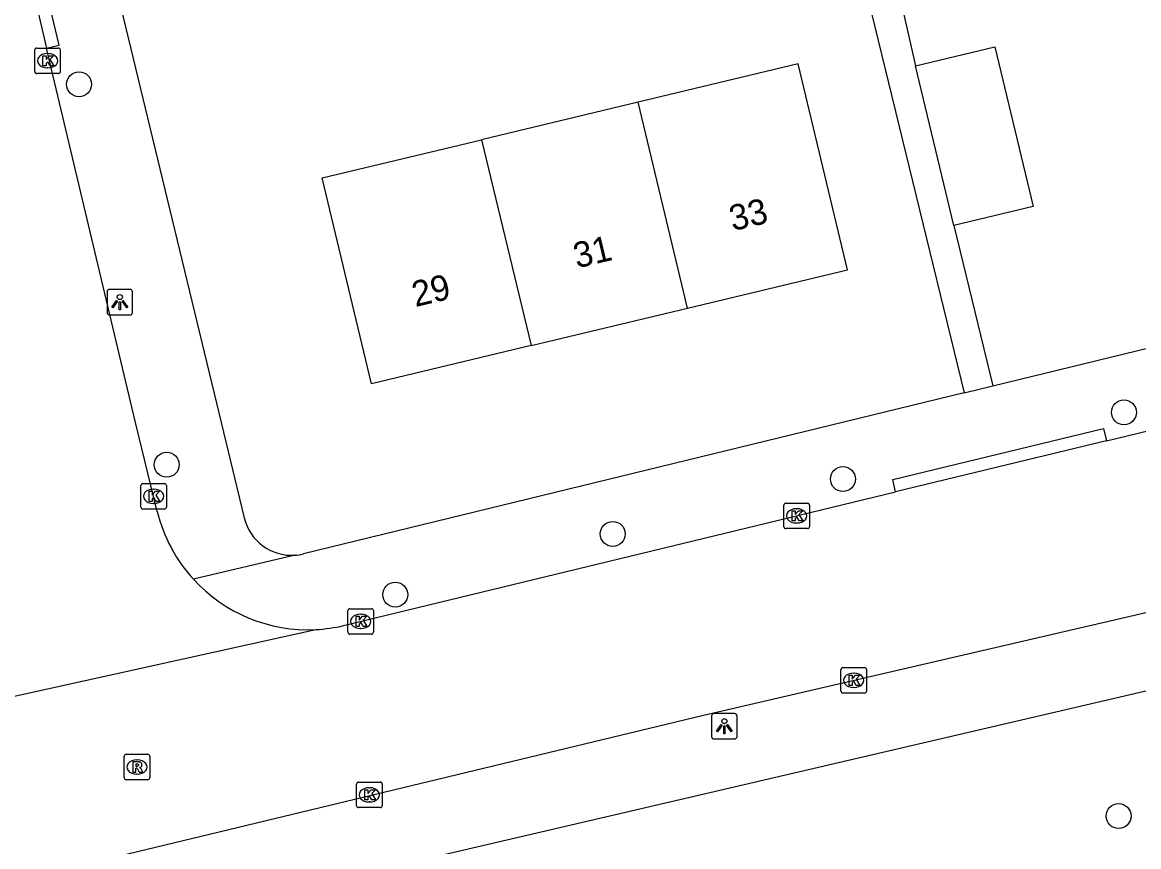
# Model space of a CAD drawing. Extents: x 162026 to 163499, y 387297 to 388169.
# Drawn here: x 163062.96 to 163106.76, y 387943.47 to 387975.82 of the extents above; entities that cross this region are included whole.
import ezdxf

# ---------------------------------------------------------------- set-up
doc = ezdxf.new("R2010")
doc.units = 0
for name, color, linetype in [('IMGEO_Boom', 7, 'Continuous'), ('IMGEO_Kolk', 7, 'Continuous'), ('IMGEO_Lichtpunt', 7, 'Continuous'), ('IMGEO_Pand', 7, 'Continuous'), ('IMGEO_Pand_nummerreeks', 7, 'Continuous'), ('IMGEO_Rijbaan_lokaal_open', 7, 'Continuous'), ('IMGEO_Rioolput', 7, 'Continuous'), ('IMGEO_Voetpad_open', 7, 'Continuous')]:
    doc.layers.add(name, color=color, linetype=linetype)

msp = doc.modelspace()

# ---------------------------------------------------------------- linework, layer by layer
at = {"layer": 'IMGEO_Boom'}
for centre in [(163065.183, 387973.395), (163106.18, 387960.517), (163068.622, 387958.461), (163095.156, 387957.899), (163086.122, 387955.745), (163077.591, 387953.363), (163105.973, 387944.676)]:
    msp.add_circle(centre, 0.489, dxfattribs=at)
at = {"layer": 'IMGEO_Kolk'}
for p, q in [((163063.447, 387973.889), (163063.447, 387974.741)), ((163063.522, 387974.815), (163064.374, 387974.815)), ((163063.935, 387974.595), (163063.96, 387974.595)), ((163064.448, 387974.741), (163064.448, 387973.889)), ((163064.374, 387973.815), (163063.522, 387973.815)), ((163063.958, 387974.035), (163063.933, 387974.035)), ((163067.607, 387956.798), (163067.607, 387957.65)), ((163067.682, 387957.724), (163068.534, 387957.724)), ((163068.095, 387957.504), (163068.12, 387957.504)), ((163068.608, 387957.65), (163068.608, 387956.798)), ((163068.534, 387956.724), (163067.682, 387956.724)), ((163068.118, 387956.944), (163068.093, 387956.944)), ((163092.839, 387956.029), (163092.839, 387956.881)), ((163092.914, 387956.955), (163093.766, 387956.955)), ((163093.327, 387956.735), (163093.352, 387956.735)), ((163093.84, 387956.881), (163093.84, 387956.029)), ((163093.35, 387956.175), (163093.325, 387956.175)), ((163093.766, 387955.955), (163092.914, 387955.955)), ((163075.733, 387951.887), (163075.733, 387952.739)), ((163075.808, 387952.813), (163076.66, 387952.813)), ((163076.734, 387952.739), (163076.734, 387951.887)), ((163076.221, 387952.593), (163076.246, 387952.593)), ((163076.66, 387951.813), (163075.808, 387951.813)), ((163076.244, 387952.033), (163076.219, 387952.033)), ((163095.079, 387949.575), (163095.079, 387950.427)), ((163095.154, 387950.501), (163096.006, 387950.501)), ((163096.08, 387950.427), (163096.08, 387949.575)), ((163095.567, 387950.281), (163095.592, 387950.281)), ((163095.59, 387949.721), (163095.565, 387949.721)), ((163096.006, 387949.501), (163095.154, 387949.501)), ((163076.075, 387945.08), (163076.075, 387945.932)), ((163076.15, 387946.006), (163077.002, 387946.006)), ((163076.563, 387945.786), (163076.588, 387945.786)), ((163077.076, 387945.932), (163077.076, 387945.08)), ((163076.586, 387945.226), (163076.561, 387945.226)), ((163077.002, 387945.006), (163076.15, 387945.006))]:
    msp.add_line(p, q, dxfattribs=at)
for points in [[(163063.447, 387973.889), (163063.447, 387974.741)], [(163063.522, 387974.815), (163064.374, 387974.815)], [(163063.768, 387974.515), (163063.891, 387974.515), (163063.891, 387974.364), (163064.021, 387974.515), (163064.185, 387974.515), (163064.039, 387974.364), (163064.192, 387974.115), (163064.04, 387974.115), (163063.955, 387974.279), (163063.891, 387974.212), (163063.891, 387974.115), (163063.768, 387974.115), (163063.768, 387974.515)], [(163064.448, 387974.741), (163064.448, 387973.889)], [(163064.374, 387973.815), (163063.522, 387973.815)], [(163067.607, 387956.798), (163067.607, 387957.65)], [(163067.682, 387957.724), (163068.534, 387957.724)], [(163067.928, 387957.424), (163068.051, 387957.424), (163068.051, 387957.273), (163068.181, 387957.424), (163068.345, 387957.424), (163068.199, 387957.273), (163068.352, 387957.024), (163068.2, 387957.024), (163068.115, 387957.188), (163068.051, 387957.121), (163068.051, 387957.024), (163067.928, 387957.024), (163067.928, 387957.424)], [(163068.608, 387957.65), (163068.608, 387956.798)], [(163068.534, 387956.724), (163067.682, 387956.724)], [(163092.839, 387956.029), (163092.839, 387956.881)], [(163092.914, 387956.955), (163093.766, 387956.955)], [(163093.16, 387956.655), (163093.283, 387956.655), (163093.283, 387956.504), (163093.413, 387956.655), (163093.577, 387956.655), (163093.431, 387956.504), (163093.584, 387956.255), (163093.432, 387956.255), (163093.347, 387956.419), (163093.283, 387956.352), (163093.283, 387956.255), (163093.16, 387956.255), (163093.16, 387956.655)], [(163093.84, 387956.881), (163093.84, 387956.029)], [(163093.766, 387955.955), (163092.914, 387955.955)], [(163075.733, 387951.887), (163075.733, 387952.739)], [(163075.808, 387952.813), (163076.66, 387952.813)], [(163076.734, 387952.739), (163076.734, 387951.887)], [(163076.054, 387952.513), (163076.177, 387952.513), (163076.177, 387952.362), (163076.307, 387952.513), (163076.471, 387952.513), (163076.325, 387952.362), (163076.478, 387952.113), (163076.326, 387952.113), (163076.241, 387952.277), (163076.177, 387952.21), (163076.177, 387952.113), (163076.054, 387952.113), (163076.054, 387952.513)], [(163076.66, 387951.813), (163075.808, 387951.813)], [(163095.079, 387949.575), (163095.079, 387950.427)], [(163095.154, 387950.501), (163096.006, 387950.501)], [(163096.08, 387950.427), (163096.08, 387949.575)], [(163095.4, 387950.201), (163095.523, 387950.201), (163095.523, 387950.05), (163095.653, 387950.201), (163095.817, 387950.201), (163095.671, 387950.05), (163095.824, 387949.801), (163095.672, 387949.801), (163095.587, 387949.965), (163095.523, 387949.898), (163095.523, 387949.801), (163095.4, 387949.801), (163095.4, 387950.201)], [(163096.006, 387949.501), (163095.154, 387949.501)], [(163076.075, 387945.08), (163076.075, 387945.932)], [(163076.15, 387946.006), (163077.002, 387946.006)], [(163076.396, 387945.706), (163076.519, 387945.706), (163076.519, 387945.555), (163076.649, 387945.706), (163076.813, 387945.706), (163076.667, 387945.555), (163076.82, 387945.306), (163076.668, 387945.306), (163076.583, 387945.47), (163076.519, 387945.403), (163076.519, 387945.306), (163076.396, 387945.306), (163076.396, 387945.706)], [(163077.076, 387945.932), (163077.076, 387945.08)], [(163077.002, 387945.006), (163076.15, 387945.006)]]:
    msp.add_lwpolyline(points, dxfattribs=at)
for centre, start, end in [((163063.524, 387974.739), 91.552, 178.448), ((163063.524, 387974.739), 91.552, 178.448), ((163064.372, 387974.739), 1.552, 88.448), ((163064.372, 387974.739), 1.552, 88.448), ((163063.524, 387973.891), 181.552, 268.448), ((163063.524, 387973.891), 181.552, 268.448), ((163064.372, 387973.891), 271.552, 358.448), ((163064.372, 387973.891), 271.552, 358.448), ((163067.684, 387957.648), 91.552, 178.448), ((163067.684, 387957.648), 91.552, 178.448), ((163068.532, 387957.648), 1.552, 88.448), ((163068.532, 387957.648), 1.552, 88.448), ((163067.684, 387956.8), 181.552, 268.448), ((163067.684, 387956.8), 181.552, 268.448), ((163068.532, 387956.8), 271.552, 358.448), ((163068.532, 387956.8), 271.552, 358.448), ((163092.916, 387956.879), 91.552, 178.448), ((163092.916, 387956.879), 91.552, 178.448), ((163093.764, 387956.879), 1.552, 88.448), ((163093.764, 387956.879), 1.552, 88.448), ((163092.916, 387956.031), 181.552, 268.448), ((163092.916, 387956.031), 181.552, 268.448), ((163093.764, 387956.031), 271.552, 358.448), ((163093.764, 387956.031), 271.552, 358.448), ((163075.81, 387952.737), 91.552, 178.448), ((163075.81, 387952.737), 91.552, 178.448), ((163076.658, 387952.737), 1.552, 88.448), ((163076.658, 387952.737), 1.552, 88.448), ((163075.81, 387951.889), 181.552, 268.448), ((163075.81, 387951.889), 181.552, 268.448), ((163076.658, 387951.889), 271.552, 358.448), ((163076.658, 387951.889), 271.552, 358.448), ((163095.156, 387950.425), 91.552, 178.448), ((163095.156, 387950.425), 91.552, 178.448), ((163096.004, 387950.425), 1.552, 88.448), ((163096.004, 387950.425), 1.552, 88.448), ((163095.156, 387949.577), 181.552, 268.448), ((163095.156, 387949.577), 181.552, 268.448), ((163096.004, 387949.577), 271.552, 358.448), ((163096.004, 387949.577), 271.552, 358.448), ((163076.152, 387945.93), 91.552, 178.448), ((163076.152, 387945.93), 91.552, 178.448), ((163077, 387945.93), 1.552, 88.448), ((163077, 387945.93), 1.552, 88.448), ((163076.152, 387945.082), 181.552, 268.448), ((163076.152, 387945.082), 181.552, 268.448), ((163077, 387945.082), 271.552, 358.448), ((163077, 387945.082), 271.552, 358.448)]:
    msp.add_arc(centre, 0.0765, start, end, dxfattribs=at)
for centre, major_axis, ratio, start_param, end_param in [((163063.934, 387974.315), (-0.387, 0.002), 0.722429, 4.712389, 7.853982), ((163063.959, 387974.315), (-0.39, 0.002), 0.717154, 1.570796, 4.712389), ((163068.094, 387957.224), (-0.387, 0.002), 0.722429, 4.712389, 7.853982), ((163068.119, 387957.224), (-0.39, 0.002), 0.717154, 1.570796, 4.712389), ((163093.326, 387956.455), (-0.387, 0.002), 0.722429, 4.712389, 7.853982), ((163093.351, 387956.455), (-0.39, 0.002), 0.717154, 1.570796, 4.712389), ((163076.22, 387952.313), (-0.387, 0.002), 0.722429, 4.712389, 7.853982), ((163076.245, 387952.313), (-0.39, 0.002), 0.717154, 1.570796, 4.712389), ((163095.566, 387950.001), (-0.387, 0.002), 0.722429, 4.712389, 7.853982), ((163095.591, 387950.001), (-0.39, 0.002), 0.717154, 1.570796, 4.712389), ((163076.562, 387945.506), (-0.387, 0.002), 0.722429, 4.712389, 7.853982), ((163076.587, 387945.506), (-0.39, 0.002), 0.717154, 1.570796, 4.712389)]:
    msp.add_ellipse(centre, major_axis=major_axis, ratio=ratio, start_param=start_param, end_param=end_param, dxfattribs=at)
at = {"layer": 'IMGEO_Lichtpunt'}
for p, q in [((163067.185, 387965.34), (163066.377, 387965.34)), ((163067.185, 387965.34), (163066.377, 387965.34)), ((163066.283, 387965.245), (163066.283, 387964.438)), ((163066.283, 387965.245), (163066.283, 387964.438)), ((163067.279, 387964.438), (163067.279, 387965.245)), ((163067.279, 387964.438), (163067.279, 387965.245)), ((163066.377, 387964.344), (163067.185, 387964.344)), ((163066.377, 387964.344), (163067.185, 387964.344)), ((163090.905, 387948.696), (163090.097, 387948.696)), ((163090.905, 387948.696), (163090.097, 387948.696)), ((163090.003, 387948.601), (163090.003, 387947.794)), ((163090.003, 387948.601), (163090.003, 387947.794)), ((163090.999, 387947.794), (163090.999, 387948.601)), ((163090.999, 387947.794), (163090.999, 387948.601)), ((163090.097, 387947.7), (163090.905, 387947.7)), ((163090.097, 387947.7), (163090.905, 387947.7))]:
    msp.add_line(p, q, dxfattribs=at)
for points in [[(163066.657, 387964.909), (163066.696, 387964.881), (163066.508, 387964.619), (163066.47, 387964.646), (163066.657, 387964.909)], [(163066.869, 387964.881), (163066.907, 387964.908), (163067.094, 387964.646), (163067.055, 387964.618), (163066.869, 387964.881)], [(163066.759, 387964.861), (163066.806, 387964.861), (163066.806, 387964.539), (163066.759, 387964.539), (163066.759, 387964.861)], [(163090.377, 387948.265), (163090.416, 387948.237), (163090.228, 387947.975), (163090.19, 387948.002), (163090.377, 387948.265)], [(163090.589, 387948.237), (163090.627, 387948.264), (163090.814, 387948.002), (163090.775, 387947.974), (163090.589, 387948.237)], [(163090.479, 387948.217), (163090.526, 387948.217), (163090.526, 387947.895), (163090.479, 387947.895), (163090.479, 387948.217)]]:
    msp.add_lwpolyline(points, dxfattribs=at)
for centre in [(163066.782, 387965.043), (163090.502, 387948.399)]:
    msp.add_circle(centre, 0.0994, dxfattribs=at)
for centre, start, end in [((163066.377, 387965.245), 90, 180), ((163066.377, 387965.245), 90, 180), ((163067.185, 387965.245), 0, 90), ((163067.185, 387965.245), 0, 90), ((163066.377, 387964.438), 180, 270), ((163066.377, 387964.438), 180, 270), ((163067.185, 387964.438), 270, 0), ((163067.185, 387964.438), 270, 360), ((163090.097, 387948.601), 90, 180), ((163090.097, 387948.601), 90, 180), ((163090.905, 387948.601), 0, 90), ((163090.905, 387948.601), 0, 90), ((163090.097, 387947.794), 180, 270), ((163090.097, 387947.794), 180, 270), ((163090.905, 387947.794), 270, 0), ((163090.905, 387947.794), 270, 360)]:
    msp.add_arc(centre, 0.0946, start, end, dxfattribs=at)
at = {"layer": 'IMGEO_Pand'}
for points in [[(163098.007, 387974.122), (163101.121, 387974.867), (163102.62, 387968.598), (163099.506, 387967.853)], [(163089.06, 387964.61), (163095.334, 387966.111), (163093.402, 387974.191), (163087.125, 387972.69)], [(163099.506, 387967.853), (163098.007, 387974.122)], [(163087.125, 387972.69), (163080.968, 387971.218)], [(163089.06, 387964.61), (163087.125, 387972.69)], [(163082.918, 387963.141), (163076.655, 387961.643), (163074.722, 387969.724), (163080.968, 387971.218)], [(163080.968, 387971.218), (163082.918, 387963.141)], [(163082.918, 387963.141), (163089.06, 387964.61)]]:
    msp.add_lwpolyline(points, dxfattribs=at)
at = {"layer": 'IMGEO_Rijbaan_lokaal_open'}
for points in [[(163063.221, 387977.722), (163063.912, 387974.811)], [(163068.252, 387956.628), (163067.402, 387960.119), (163063.912, 387974.811)], [(163105.497, 387959.397), (163126.604, 387964.508)], [(163105.497, 387959.397), (163097.224, 387957.394)], [(163035.919, 387935.686), (163089.683, 387948.636), (163129.202, 387957.809)], [(163075.565, 387952.15), (163097.224, 387957.394)], [(163058.727, 387948.51), (163074.467, 387951.993)]]:
    msp.add_lwpolyline(points, dxfattribs=at)
for centre, radius, start, end in [((163074.146, 387958.06), 6.065, 193.6601, 222.4446), ((163074.162, 387958.067), 6.081, 222.3876, 272.8773), ((163074.136, 387958.228), 6.244, 273.0417, 283.2332)]:
    msp.add_arc(centre, radius, start, end, dxfattribs=at)
at = {"layer": 'IMGEO_Rioolput'}
for p, q in [((163066.955, 387946.172), (163066.955, 387947.024)), ((163067.03, 387947.098), (163067.882, 387947.098)), ((163067.956, 387947.024), (163067.956, 387946.172)), ((163067.443, 387946.878), (163067.468, 387946.878)), ((163067.882, 387946.098), (163067.03, 387946.098)), ((163067.466, 387946.318), (163067.441, 387946.318))]:
    msp.add_line(p, q, dxfattribs=at)
for points in [[(163066.955, 387946.172), (163066.955, 387947.024)], [(163067.03, 387947.098), (163067.882, 387947.098)], [(163067.956, 387947.024), (163067.956, 387946.172)], [(163067.544, 387946.796), (163067.292, 387946.798), (163067.292, 387946.398)], [(163067.292, 387946.398), (163067.416, 387946.398), (163067.416, 387946.56), (163067.427, 387946.56)], [(163067.47, 387946.717), (163067.416, 387946.717), (163067.416, 387946.636)], [(163067.416, 387946.636), (163067.468, 387946.636)], [(163067.474, 387946.531), (163067.545, 387946.398), (163067.685, 387946.398), (163067.62, 387946.524)], [(163067.882, 387946.098), (163067.03, 387946.098)]]:
    msp.add_lwpolyline(points, dxfattribs=at)
for centre, radius, start, end in [((163067.032, 387947.022), 0.0765, 91.552, 178.448), ((163067.032, 387947.022), 0.0765, 91.552, 178.448), ((163067.88, 387947.022), 0.0765, 1.552, 88.448), ((163067.88, 387947.022), 0.0765, 1.552, 88.448), ((163067.426, 387946.507), 0.0533, 26.0293, 88.6989), ((163067.452, 387946.825), 0.19, 274.7715, 282.9687), ((163067.476, 387946.621), 0.0964, 77.0061, 93.1865), ((163067.49, 387946.678), 0.0378, 276.6634, 79.6772), ((163067.543, 387946.686), 0.109, 350.3612, 89.416), ((163067.541, 387946.686), 0.112, 277.5842, 350.9817), ((163067.525, 387946.471), 0.108, 29.5134, 73.7905), ((163067.032, 387946.174), 0.0765, 181.552, 268.448), ((163067.032, 387946.174), 0.0765, 181.552, 268.448), ((163067.88, 387946.174), 0.0765, 271.552, 358.448), ((163067.88, 387946.174), 0.0765, 271.552, 358.448)]:
    msp.add_arc(centre, radius, start, end, dxfattribs=at)
for centre, major_axis, ratio, start_param, end_param in [((163067.442, 387946.598), (-0.387, 0.002), 0.722429, 4.712389, 7.853982), ((163067.467, 387946.598), (-0.39, 0.002), 0.717154, 1.570796, 4.712389)]:
    msp.add_ellipse(centre, major_axis=major_axis, ratio=ratio, start_param=start_param, end_param=end_param, dxfattribs=at)
at = {"layer": 'IMGEO_Voetpad_open'}
for points in [[(163056.549, 388018.82), (163061.104, 388000), (163070.572, 387960.884), (163071.662, 387956.381)], [(163090.871, 388005.447), (163098.007, 387974.122)], [(163095.598, 387978.983), (163099.913, 387961.278)], [(163063.912, 387974.811), (163064.399, 387974.927), (163063.708, 387977.838), (163063.221, 387977.722)], [(163099.506, 387967.853), (163101.041, 387961.553)], [(163101.041, 387961.553), (163127.18, 387967.924)], [(163099.913, 387961.278), (163101.041, 387961.553)], [(163099.913, 387961.278), (163073.985, 387954.959)], [(163097.224, 387957.394), (163097.107, 387957.88), (163105.38, 387959.882), (163105.497, 387959.397)], [(163073.657, 387954.91), (163069.67, 387953.967)], [(163122.355, 387953.142), (163064.303, 387939.601)]]:
    msp.add_lwpolyline(points, dxfattribs=at)
for centre, radius, start, end in [((163073.534, 387956.831), 1.925, 193.52, 273.6741), ((163073.553, 387956.728), 1.821, 273.272, 283.7211)]:
    msp.add_arc(centre, radius, start, end, dxfattribs=at)

# ---------------------------------------------------------------- texts
at = {"layer": 'IMGEO_Pand_nummerreeks'}
for s, p in [('33', (163090.831, 387967.626)), ('31', (163084.715, 387966.162)), ('29', (163078.379, 387964.647))]:
    msp.add_text(s, height=1, rotation=13.4523, dxfattribs=at).set_placement(p)

doc.saveas('drawing.dxf')
